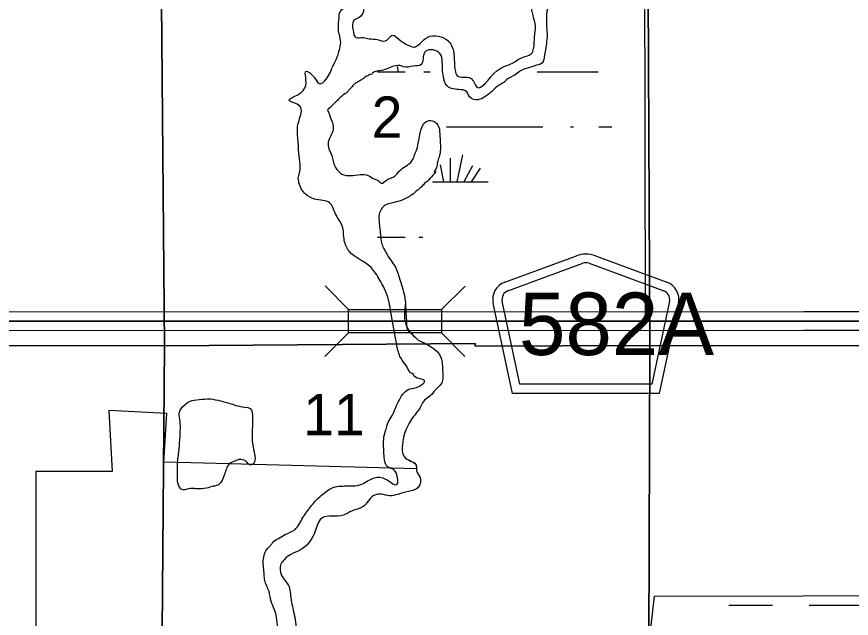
# Model space of a CAD drawing. Extents: x 380424 to 701066, y 1117407 to 1412949.
# Drawn here: x 530309 to 539393, y 1355098 to 1361649 of the extents above; entities that cross this region are included whole.
import ezdxf

# ---------------------------------------------------------------- set-up
doc = ezdxf.new("R2010")
doc.units = 0
for name, color, linetype in [('Bridges and Drawbridges County Highways', 7, 'Continuous'), ('Cities Incorporated Area', 7, 'Continuous'), ('County Route Divided Highway Outline and Fill', 7, 'Continuous'), ('County Routes Highway Center Lines', 7, 'Continuous'), ('Lakes and Ponds', 7, 'Continuous'), ('Roadshields County Roads', 7, 'Continuous'), ('Section Lines', 7, 'Continuous'), ('Section Numbers', 7, 'Continuous'), ('Swamps', 7, 'Continuous'), ('Wide Rivers and Canals', 7, 'Continuous')]:
    doc.layers.add(name, color=color, linetype=linetype)

msp = doc.modelspace()

# ---------------------------------------------------------------- linework, layer by layer
at = {"layer": 'Bridges and Drawbridges County Highways'}
for p, q in [((533920.4, 1358462.6), (533664.7, 1358718.9)), ((534932.4, 1358461.2), (535188.7, 1358716.8)), ((533920.1, 1358206.6), (533663.7, 1357950.9)), ((534932.1, 1358205.2), (535187.7, 1357948.8))]:
    msp.add_line(p, q, dxfattribs=at)
msp.add_lwpolyline([(533920.4, 1358462.6), (534932.4, 1358461.2), (534932.1, 1358205.2), (533920.1, 1358206.6)], close=True, dxfattribs=at)
at = {"layer": 'Cities Incorporated Area'}
for p, q in [((534539.3, 1358536.2), (534543.1, 1358427.3)), ((534543.1, 1358427.3), (534550.1, 1358334.1)), ((534562.3, 1358236.2), (534678.7, 1358128.7))]:
    msp.add_line(p, q, dxfattribs=at)
for points in [[(540012.9, 1358335.4), (538877.8, 1358335.1), (537151.7, 1358334.7), (537145.3, 1362320.1)], [(537097.2, 1354203.7), (537151.5, 1354475), (537251, 1355337.9), (542097.3, 1355351.8), (542109.5, 1355622.8), (542183.2, 1357518.5), (542224.1, 1358623.5)], [(534550.1, 1358334.1), (529741.5, 1358332.9), (528606.7, 1358332.6), (526669.3, 1358335.6), (526713.4, 1352805), (527981.2, 1352798.7), (527906.4, 1344548.2), (527883.7, 1342040), (527913.2, 1341844.5), (525643.8, 1341105.6), (524994.6, 1340530.3), (523947.9, 1340351.5), (523933.5, 1334150.2), (526494.3, 1334156.5), (526500.6, 1333155.9), (526466.5, 1326261.8), (529137.6, 1326252.9), (529132.4, 1321128.9), (537210.7, 1320996.4)], [(540012.9, 1358335.4), (538877.8, 1358335.1), (534550.1, 1358334.1)], [(534659.3, 1356725.9), (532623.1, 1356779.5), (532062.1, 1356794.3), (531910.5, 1356798.3), (531943.7, 1357329.3), (531313.4, 1357362.5), (531346.6, 1356698.7), (530517.3, 1356698.7), (530512.1, 1352786.1), (529210.9, 1352792.6), (529212.8, 1354091.6), (529218.4, 1357926.7), (527930, 1357926.7), (527930, 1357063.8), (526681.5, 1356807.5), (526713.4, 1352805), (527981.2, 1352798.7), (527883.7, 1342040), (527892.3, 1341983.3)]]:
    msp.add_lwpolyline(points, dxfattribs=at)
for points in [[(537145.3, 1362320.1), (537116, 1362255.3), (537061, 1362200.3), (536973.9, 1362127.2), (536889.9, 1362066.1), (536802.1, 1362031.7), (536683.7, 1361989.6), (536561.5, 1361959.1), (536477.5, 1361936.2), (536370.6, 1361905.6), (536286.6, 1361882.7), (536228.9, 1361883.7), (536128.6, 1361809.8), (536102.2, 1361772.9), (536075.9, 1361672.6), (536075.9, 1361614.6), (536075.9, 1361572.4), (536081.1, 1361466.8), (536081.1, 1361429.9), (536070.6, 1361334.9), (536054.8, 1361229.3), (536025.6, 1361144.9), (535945.6, 1361115), (535928.3, 1361108.5), (535792.1, 1361058.8), (535735.9, 1361017.7), (535643, 1360963.6), (535597.6, 1360924.7), (535573.8, 1360911.7), (535500.3, 1360853.3), (535403, 1360775.4), (535331.7, 1360745.1), (535238.7, 1360775.4), (535195.5, 1360842.4), (535163, 1360851.1), (535080.9, 1360859.8), (534990.1, 1360898.7), (534953.3, 1360993.9), (534942.5, 1361076.1), (534899.3, 1361264.3), (534752.3, 1361264.3), (534711.2, 1361128), (534626.9, 1361110.6), (534519.1, 1361102.7), (534501.5, 1361110.6), (534415, 1361110.6), (534281, 1361063.3), (534181.5, 1361033), (534172.9, 1361024.3), (534146.9, 1361015.7), (534129.6, 1361007), (534103.7, 1360994), (534082.1, 1360976.7), (534056.1, 1360959.4), (534004.2, 1360929.2), (533974, 1360907.6), (533961, 1360890.3), (533939.4, 1360864.3), (533926.4, 1360851.4), (533917.7, 1360838.4), (533865.9, 1360800), (533822.6, 1360761.1), (533783.7, 1360722.2), (533692.9, 1360635.6)], [(533692.9, 1360635.6), (533718.9, 1360566.4), (533753.4, 1360423.7), (533697.2, 1360263.6), (533743.4, 1360121.2), (533757.8, 1360060.2), (533779.4, 1360008.3), (533848.6, 1359934.8), (534047.5, 1359930.5), (534133.9, 1359921.8), (534198.8, 1359882.9), (534237.7, 1359869.9), (534276.4, 1359836.2), (534339.7, 1359873.2), (534380.4, 1359891.5), (534428, 1359917.5), (534492.8, 1359986.7), (534562, 1360034.3), (534618.2, 1360090.5), (534639.8, 1360142.4), (534670.1, 1360229), (534799.8, 1360518.8), (534864.7, 1360501.5), (534916.6, 1360319.8), (534912.2, 1360142.4), (534886.3, 1360055.9), (534860.3, 1359969.4), (534851.7, 1359956.4), (534860.3, 1359960.7), (534795.5, 1359874.2), (534773.9, 1359852.6), (534760.9, 1359848.2), (534752.3, 1359839.6), (534717.7, 1359800.7), (534674.4, 1359761.7), (534609.6, 1359709.8), (534497.1, 1359649.2), (534389, 1359619), (534319.9, 1359597.3), (534255.3, 1359498.5), (534255, 1359394), (534263.7, 1359320.4), (534268, 1359272.8), (534278.9, 1359186.6), (534302.1, 1359128.4), (534327.3, 1359083.8), (534381.6, 1358996.5), (534432, 1358921.4), (534459.1, 1358849.7), (534482.4, 1358777.9), (534511.5, 1358682.9), (534538.6, 1358552.9), (534539.3, 1358536.2)], [(534550.1, 1358334.1), (534554.9, 1358270.3), (534562.3, 1358236.2)], [(534678.7, 1358128.7), (534925.6, 1357939.4), (534944.2, 1357799.7), (534931.8, 1357656.9), (534862.1, 1357583), (534830.4, 1357540.8), (534724.9, 1357445.8), (534698.5, 1357387.7), (534665, 1357341.7), (534624.7, 1357292.1), (534506.8, 1356984.8), (534541, 1356842.1), (534656.3, 1356765), (534659.3, 1356725.9)]]:
    msp.add_spline(points, degree=3, dxfattribs=at)
at = {"layer": 'County Route Divided Highway Outline and Fill'}
msp.add_lwpolyline([(540012.8, 1358435.4), (538877.7, 1358435.1), (529741.5, 1358432.9), (528606.8, 1358432.6), (510797.7, 1358460.5), (510797.7, 1358260.5), (528606.7, 1358232.6), (529741.5, 1358232.9), (538877.8, 1358235.1), (540012.9, 1358235.4)], dxfattribs=at)
at = {"layer": 'County Routes Highway Center Lines'}
msp.add_lwpolyline([(510697.7, 1358360.7), (528606.7, 1358332.6), (529741.5, 1358332.9), (538877.8, 1358335.1), (540012.9, 1358335.4)], dxfattribs=at)
at = {"layer": 'Lakes and Ponds'}
msp.add_spline([(532074.2, 1356911.3), (532058.4, 1356758.2), (532058.4, 1356652.6), (532063.7, 1356573.5), (532079.5, 1356531.2), (532105.9, 1356499.6), (532179.8, 1356510.1), (532259, 1356510.1), (532375.1, 1356515.4), (532449, 1356536.5), (532496.5, 1356547.1), (532528.2, 1356573.5), (532565.1, 1356647.4), (532586.2, 1356710.7), (532612.6, 1356768.8), (532670.7, 1356805.7), (532707.6, 1356821.6), (532749.9, 1356826.8), (532807.9, 1356805.7), (532823.8, 1356784.6), (532866, 1356768.8), (532887.1, 1356784.6), (532902.9, 1356837.4), (532887.1, 1356937.7), (532871.3, 1357069.6), (532871.3, 1357143.5), (532876.5, 1357222.7), (532876.5, 1357286), (532871.3, 1357344.1), (532866, 1357365.2), (532760.4, 1357402.2), (532660.1, 1357428.6), (532528.2, 1357465.5), (532417.3, 1357486.6), (532295.9, 1357481.3), (532190.4, 1357460.2), (532137.6, 1357423.3), (532079.5, 1357344.1), (532084.8, 1357264.9), (532090.1, 1357169.9), (532074.2, 1356911.3)], degree=3, dxfattribs=at)
at = {"layer": 'Roadshields County Roads'}
for p, q in [((535621, 1358758.8), (536400.3, 1359045.2)), ((536607.2, 1359045.2), (537385.3, 1358759.3)), ((535655.4, 1358665), (536469.3, 1358964)), ((536538.3, 1358964), (537350.8, 1358665.5)), ((535704.9, 1357547), (535494.4, 1358529.2)), ((535785.8, 1357647), (535592.1, 1358550.1)), ((537414.1, 1358550.6), (537220.4, 1357647)), ((537511.9, 1358529.7), (537301.2, 1357547)), ((537220.4, 1357647), (535785.8, 1357647)), ((537301.2, 1357547), (535704.9, 1357547))]:
    msp.add_line(p, q, dxfattribs=at)
for centre, radius, start, end in [((536503.8, 1358763.6), 300, 69.82698, 110.17301), ((536503.8, 1358870.1), 100, 69.82699, 110.17298), ((535689.9, 1358571.1), 200, 110.17298, 192.09989), ((537316.3, 1358571.6), 200, 347.90009, 69.82701), ((535689.9, 1358571.1), 100, 110.17298, 192.09989), ((537316.3, 1358571.6), 100, 347.90009, 69.82699)]:
    msp.add_arc(centre, radius, start, end, dxfattribs=at)
at = {"layer": 'Section Lines'}
for points in [[(531872.2, 1363471.8), (531916.5, 1358063.7), (526631.4, 1358071.1), (526590.5, 1363510.4), (526597.9, 1363510.4)], [(537173.7, 1363449.8), (537201.6, 1358068.9), (537191.7, 1358068.2), (535297.3, 1358063.5), (535297.3, 1358089.9), (531916.5, 1358063.7), (531872.2, 1363471.8), (535313.9, 1363452.7), (537161.4, 1363450.5)], [(542477.5, 1363353.7), (542475, 1363347.5), (542526, 1358063.4), (542518.6, 1358064.2), (537201.6, 1358068.9), (537173.7, 1363449.8)], [(531916.5, 1358063.7), (531875, 1352726.5), (526591.6, 1352738), (526631.4, 1358071.1)], [(537201.6, 1358068.9), (537182.8, 1352676.9), (535278.2, 1352702.1), (535278.3, 1352694.4), (531875, 1352726.5), (531916.5, 1358063.7), (535297.3, 1358089.9), (535297.3, 1358063.5), (537191.7, 1358068.2)], [(542526, 1358063.4), (542500.3, 1352602.8), (537197.6, 1352677.4), (537182.8, 1352676.9), (537201.6, 1358068.9), (542518.6, 1358064.2)]]:
    msp.add_lwpolyline(points, close=True, dxfattribs=at)
at = {"layer": 'Swamps'}
for p, q in [((534463.9, 1361050.1), (534455.2, 1361105.8)), ((534235.9, 1361050), (534538.6, 1361050)), ((534741.7, 1361050), (534808.4, 1361050)), ((535973.3, 1361050), (536635.9, 1361050)), ((534985.9, 1360450), (536035.9, 1360450)), ((535026.8, 1360108.6), (535026.8, 1359850)), ((535159.7, 1360144.8), (535100.8, 1359850.1)), ((534918.1, 1360036.1), (534955.3, 1359850.1)), ((535268.4, 1360024), (535174.4, 1359849.4)), ((535353, 1359999.9), (535253.7, 1359850.9)), ((534235.8, 1359250), (534535.8, 1359250)), ((538933.7, 1355240.4), (539683.7, 1355240.4))]:
    msp.add_line(p, q, dxfattribs=at)
for points in [[(536335.9, 1360450), (536370.8, 1360450)], [(536643.6, 1360450), (536785.9, 1360450)], [(534835.8, 1359850), (535439.5, 1359850)], [(534685.8, 1359250), (534731, 1359250)], [(538060.6, 1355240.4), (538533.7, 1355240.4)]]:
    msp.add_lwpolyline(points, dxfattribs=at)
at = {"layer": 'Wide Rivers and Canals'}
msp.add_line((534435.2, 1358129.2), (534381.8, 1358431.5), dxfattribs=at)
for points in [[(533812.8, 1361259.7), (533817.3, 1361282.1), (533831.3, 1361327.2), (533831.3, 1361409.4), (533809.7, 1361517.5), (533818.3, 1361638.7), (533822.6, 1361688.4), (534077.7, 1361759.8), (534056.1, 1361656), (533975.6, 1361604), (533969.6, 1361500.2), (533999.9, 1361422.4), (534082.1, 1361422.4), (534146.9, 1361409.4), (534233.4, 1361400.7), (534324.2, 1361387.7), (534413.6, 1361445.7), (534423.6, 1361439.7), (534510.1, 1361370.4), (534557.7, 1361344.5), (534630, 1361319.1), (534698.2, 1361354.8), (534758.7, 1361413.2), (534981.4, 1361404.6), (535061.4, 1361283.4), (535072.2, 1361149.3), (535080.9, 1361063.1), (535102.5, 1361006.8), (535249.5, 1360980.9), (535316.5, 1360883.5), (535534.9, 1361058.7), (535706.5, 1361144.9), (535806.7, 1361203), (535919.7, 1361257.2), (535937, 1361313.4), (535945.6, 1361428), (535954.3, 1361553.5), (535939.2, 1361627.1), (535921.9, 1361692), (535912.3, 1361751.8), (535901.7, 1361825.6), (535901.7, 1361894.2), (535922.8, 1361973.4), (535975.6, 1362052.6), (536033.7, 1362100), (536097, 1362131.7), (536049.3, 1362004.1), (536183.3, 1362011.2), (536288.5, 1362054.3), (536446.3, 1362107), (536589.8, 1362133.3), (536781.2, 1362178.7), (536951, 1362310.4), (537020.3, 1362398.9), (537080.1, 1362472.5), (537147.1, 1362484.5), (537266.6, 1362479.7), (537336, 1362460.6), (537386.2, 1362424.7), (537453.2, 1362385), (537481.9, 1362338.5), (537644.5, 1362261.9), (537737.8, 1362293.1), (537811.9, 1362348.1), (537902.8, 1362463), (537979.3, 1362568.3), (538022.4, 1362671.2), (538027.2, 1362754.9), (538002, 1362786.1), (537988.9, 1362891.3), (538070.2, 1362936.8), (538102.3, 1362944.4), (538149.7, 1362949.6), (538197.2, 1362944.4), (538228.9, 1362939.1), (538281.7, 1362918), (538309.4, 1362886.5), (538350.3, 1362849.4), (538408.3, 1362775.5), (538466.4, 1362706.9), (538553.3, 1362551.5), (538620.3, 1362515.6)], [(539046, 1362877), (539000.5, 1362862.7), (538936, 1362743.8), (538910, 1362669.4), (538890.9, 1362531.9), (538825.9, 1362432.5), (538692.3, 1362340.8), (538625.1, 1362329), (538478.5, 1362352.3), (538429, 1362405.7), (538393.1, 1362467.9), (538350.3, 1362548.6), (538335.7, 1362587.4), (538307, 1362630.5), (538256.8, 1362699.9), (538158.7, 1362783.6), (538146.7, 1362654.4), (538128.6, 1362580.3), (538118.1, 1362538), (538070.6, 1362421.9), (538065.3, 1362406.1), (538039.1, 1362362.4), (537988.9, 1362319.4), (537914.8, 1362233.2), (537811.9, 1362139.9), (537670.8, 1362099.2), (537527.3, 1362130.3), (537467.5, 1362154.3), (537379, 1362187.8), (537326.4, 1362221.3), (537302.5, 1362240.4), (537266.6, 1362281.1), (537209.2, 1362328.9), (537175.8, 1362367.8), (537116, 1362255.3), (537061, 1362200.3), (536973.9, 1362127.2), (536889.9, 1362066.1), (536802.1, 1362031.7), (536683.7, 1361989.6), (536561.5, 1361959.1), (536477.5, 1361936.2), (536370.6, 1361905.6), (536286.6, 1361882.7), (536228.9, 1361883.7), (536128.6, 1361809.8), (536102.2, 1361772.9), (536075.9, 1361672.6), (536075.9, 1361614.6), (536075.9, 1361572.4), (536081.1, 1361466.8), (536081.1, 1361429.9), (536070.6, 1361334.9), (536054.8, 1361229.3), (536025.6, 1361144.9), (535945.6, 1361115), (535928.3, 1361108.5), (535792.1, 1361058.8), (535735.9, 1361017.7), (535643, 1360963.6), (535597.6, 1360924.7), (535573.8, 1360911.7), (535500.3, 1360853.3), (535403, 1360775.4), (535331.7, 1360745.1), (535238.7, 1360775.4), (535195.5, 1360842.4), (535163, 1360851.1), (535080.9, 1360859.8), (534990.1, 1360898.7), (534953.3, 1360993.9), (534942.5, 1361076.1), (534899.3, 1361264.3), (534752.3, 1361264.3), (534711.2, 1361128), (534626.9, 1361110.6), (534519.1, 1361102.7), (534501.5, 1361110.6), (534415, 1361110.6), (534281, 1361063.3), (534181.5, 1361033), (534172.9, 1361024.3), (534146.9, 1361015.7), (534129.6, 1361007), (534103.7, 1360994), (534082.1, 1360976.7), (534056.1, 1360959.4), (534004.2, 1360929.2), (533974, 1360907.6), (533961, 1360890.3), (533939.4, 1360864.3), (533926.4, 1360851.4), (533917.7, 1360838.4), (533865.9, 1360800), (533822.6, 1360761.1), (533783.7, 1360722.2), (533692.9, 1360635.6)], [(533372.9, 1359891.5), (533395.1, 1360010.4), (533381.6, 1360133.8), (533372.9, 1360289.5), (533364.3, 1360432.3), (533381.6, 1360518.8), (533389.8, 1360675.3), (533273.5, 1360735.2), (533446.4, 1360873.6), (533459.4, 1361055.3), (533545.9, 1360990), (533602.1, 1360920.5), (533710.2, 1361020), (533740.5, 1361089.9), (533779.4, 1361167.1), (533812, 1361255.7), (533812.8, 1361259.7)], [(533692.9, 1360635.6), (533718.9, 1360566.4), (533753.4, 1360423.7), (533697.2, 1360263.6), (533743.4, 1360121.2), (533757.8, 1360060.2), (533779.4, 1360008.3), (533848.6, 1359934.8), (534047.5, 1359930.5), (534133.9, 1359921.8), (534198.8, 1359882.9), (534237.7, 1359869.9), (534276.4, 1359836.2), (534339.7, 1359873.2), (534380.4, 1359891.5), (534428, 1359917.5), (534492.8, 1359986.7), (534562, 1360034.3), (534618.2, 1360090.5), (534639.8, 1360142.4), (534670.1, 1360229), (534799.8, 1360518.8), (534864.7, 1360501.5), (534916.6, 1360319.8), (534912.2, 1360142.4), (534886.3, 1360055.9), (534860.3, 1359969.4), (534851.7, 1359956.4), (534860.3, 1359960.7), (534795.5, 1359874.2), (534773.9, 1359852.6), (534760.9, 1359848.2), (534752.3, 1359839.6), (534717.7, 1359800.7), (534674.4, 1359761.7), (534609.6, 1359709.8), (534497.1, 1359649.2), (534389, 1359619), (534319.9, 1359597.3), (534255.3, 1359498.5), (534255, 1359394), (534263.7, 1359320.4), (534268, 1359272.8), (534278.9, 1359186.6), (534302.1, 1359128.4), (534327.3, 1359083.8), (534381.6, 1358996.5), (534432, 1358921.4), (534459.1, 1358849.7), (534482.4, 1358777.9), (534511.5, 1358682.9), (534538.6, 1358552.9), (534539.3, 1358536.2)], [(534381.8, 1358431.5), (534362.2, 1358539.5), (534348.6, 1358593.8), (534333.1, 1358634.5), (534304.1, 1358702.4), (534214.9, 1358855.6), (534170.3, 1358913.7), (533926.4, 1359095.9), (533874.5, 1359212.7), (533852.9, 1359368.5), (533779.4, 1359502.6), (533714.5, 1359623.7), (533550.2, 1359662.7), (533385.9, 1359822.3), (533372.9, 1359891.5)], [(534539.3, 1358536.2), (534554.9, 1358270.3), (534678.7, 1358128.7)], [(534345.6, 1353643.9), (534206, 1353628.4), (534097.4, 1353625.3), (534019.9, 1353637.7), (533936.1, 1353665.6), (533802.7, 1353768.1), (533715.9, 1353823.9), (533666.3, 1353886), (533629, 1353941.9), (533610.4, 1354019.4), (533606.1, 1354084.4), (533590.3, 1354147.7), (533574.5, 1354216.3), (533553.4, 1354232.1), (533516.4, 1354237.4), (533500.6, 1354237.4), (533467.7, 1354211.6), (533439.8, 1354189.9), (533411.9, 1354143.3), (533396.4, 1354118.5), (533359.2, 1354068.8), (533290.9, 1354031.6), (533179.3, 1354025.4), (533098.6, 1354099.9), (533062.6, 1354211), (533052.1, 1354258.5), (533041.5, 1354295.4), (533046.8, 1354321.8), (533057.3, 1354401), (533073.2, 1354432.6), (533089, 1354459), (533115.4, 1354496), (533125.9, 1354522.3), (533157.6, 1354643.7), (533173.4, 1354770.4), (533168.2, 1354891.7), (533152.3, 1354997.3), (533136.5, 1355108.1), (533115.4, 1355192.5), (533076.9, 1355284.1), (533055.2, 1355389.6), (533008.7, 1355510.6), (533002.5, 1355574.7), (532993.2, 1355726.8), (533041.5, 1355862.7), (533073.8, 1355894.4), (533095.5, 1355925.4), (533157.6, 1355968.8), (533232, 1356012), (533334.4, 1356061.7), (533424.3, 1356195.1), (533467.7, 1356257.2), (533558.7, 1356374.5), (533627.3, 1356437.9), (533753.9, 1356522.3), (533920.6, 1356539.4), (534050.9, 1356554.2), (534175, 1356618.8), (534292.8, 1356628.2), (534447.9, 1356556.8), (534438.6, 1356680.9), (534407.6, 1356718.2), (534351.8, 1356742.8), (534311.4, 1356826.6), (534305.2, 1356916.8), (534302.1, 1357022.1), (534317.6, 1357124.5), (534330, 1357158.6), (534345, 1357213.6), (534385.9, 1357287.6), (534463.4, 1357458.3), (534578.2, 1357591.8), (534693, 1357625.9), (534748.8, 1357684.9), (534627.8, 1357750), (534624.7, 1357759.4), (534615.4, 1357762.5), (534596.8, 1357771.8), (534553.4, 1357840), (534488.2, 1357933.2), (534447.9, 1358069.7), (534435.2, 1358129.2)], [(534678.7, 1358128.7), (534925.6, 1357939.4), (534944.2, 1357799.7), (534931.8, 1357656.9), (534862.1, 1357583), (534830.4, 1357540.8), (534724.9, 1357445.8), (534698.5, 1357387.7), (534665, 1357341.7), (534624.7, 1357292.1), (534506.8, 1356984.8), (534541, 1356842.1), (534656.3, 1356765), (534661.6, 1356707), (534699.2, 1356631.8), (534683.6, 1356529.4), (534572, 1356479.7), (534455.8, 1356448.4), (534367.3, 1356433.2), (534280.4, 1356448.7), (534196.7, 1356436.3), (534075.8, 1356311.2), (533959.7, 1356269), (533864.7, 1356221.5), (533625.9, 1356185.8), (533553.4, 1356036.8), (533545.3, 1356015.1), (533396.4, 1355844.4), (533294, 1355794.8), (533222.7, 1355739.5), (533185.5, 1355686.8), (533191.7, 1355566.1), (533273.7, 1355440.5), (533287.8, 1355364.7), (533318.9, 1355187.8), (533346.8, 1354979.8), (533340.6, 1354912.3), (533340.6, 1354754), (533247.3, 1354517.1), (533231.5, 1354385.1), (533222.7, 1354323.1), (533275.4, 1354257.9), (533389.8, 1354427.4)]]:
    msp.add_spline(points, degree=3, dxfattribs=at)

# ---------------------------------------------------------------- texts
at = {"layer": 'Roadshields County Roads'}
msp.add_text('582A', height=680, dxfattribs=at).set_placement((535775.5, 1357965.3))
at = {"layer": 'Section Numbers'}
for s, p in [('2', (534172.4, 1360330.5)), ('11', (533427.5, 1357092.3))]:
    msp.add_text(s, height=450, dxfattribs=at).set_placement(p)

doc.saveas('drawing.dxf')
